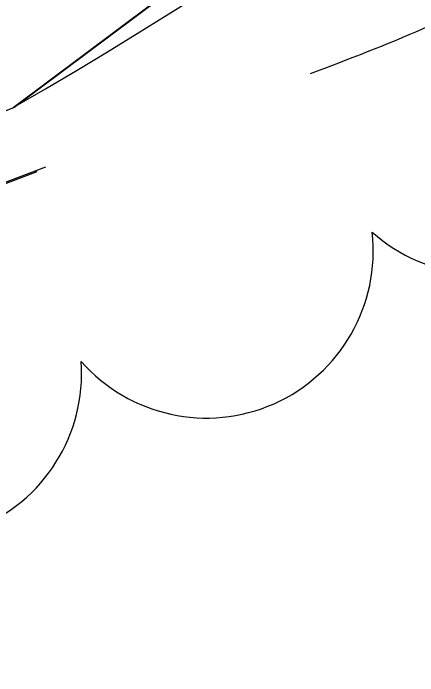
# Model space of a CAD drawing. Extents: x 0 to 512122, y 0 to 6212554.
# Drawn here: x 511640.46 to 511655.25, y 6211373.42 to 6211397.6 of the extents above; entities that cross this region are included whole.
import ezdxf

# ---------------------------------------------------------------- set-up
doc = ezdxf.new("R2010")
doc.units = 0
for name, color, linetype in [('_G3S_Slået græsser', 7, 'Continuous'), ('_Paths', 7, 'Continuous'), ('_S1_rabarber', 7, 'Continuous'), ('Clouds', 7, 'Continuous')]:
    doc.layers.add(name, color=color, linetype=linetype)

msp = doc.modelspace()

# ---------------------------------------------------------------- linework, layer by layer
at = {"layer": '_G3S_Slået græsser'}
msp.add_lwpolyline([(511640.462, 6211394.164), (511651.9, 6211402.721), (511658.046, 6211406.592)], dxfattribs=at)
at = {"layer": '_Paths'}
for centre, radius, start, end in [((511492.968, 6211783.33), 418.626, 281.73735, 290.80486), ((511490.629, 6211792.585), 428.163, 281.76765, 290.60954)]:
    msp.add_arc(centre, radius, start, end, dxfattribs=at)
for points, degree in [([(511640.462, 6211394.164), (511666.005, 6211408.809), (511672.517, 6211429.483), (511676.559, 6211451.282), (511690.481, 6211465.664), (511705.077, 6211478.474), (511709.825, 6211494.014), (511640.462, 6211394.164), (511709.825, 6211494.014)], 3), ([(511651.32, 6211395.399), (511670.02, 6211402.099), (511675.836, 6211429.41), (511675.931, 6211450.773), (511691.497, 6211463.947), (511708.899, 6211474.665), (511711.288, 6211488), (511712.286, 6211493.573)], 2)]:
    msp.add_open_spline(points, degree=degree, dxfattribs=at)
at = {"layer": '_S1_rabarber'}
msp.add_line((511640.488, 6211394.16), (511651.978, 6211402.756), dxfattribs=at)
msp.add_lwpolyline([(511640.488, 6211394.16), (511651.978, 6211402.756)], dxfattribs=at)
msp.add_arc((511490.655, 6211792.581), 425.663, 287.57872, 290.60954, dxfattribs=at)
msp.add_arc((511490.655, 6211792.581), 425.663, 287.57872, 290.60954, dxfattribs=at)
at = {"layer": 'Clouds'}
for centre, radius, start, end in [((511657.631, 6211394.173), 6.099, 228.4085, 13.4085), ((511647.519, 6211388.929), 6.101, 221.4147, 6.4147), ((511636.859, 6211384.462), 6.101, 219.0564, 4.0564)]:
    msp.add_arc(centre, radius, start, end, dxfattribs=at)

doc.saveas('drawing.dxf')
